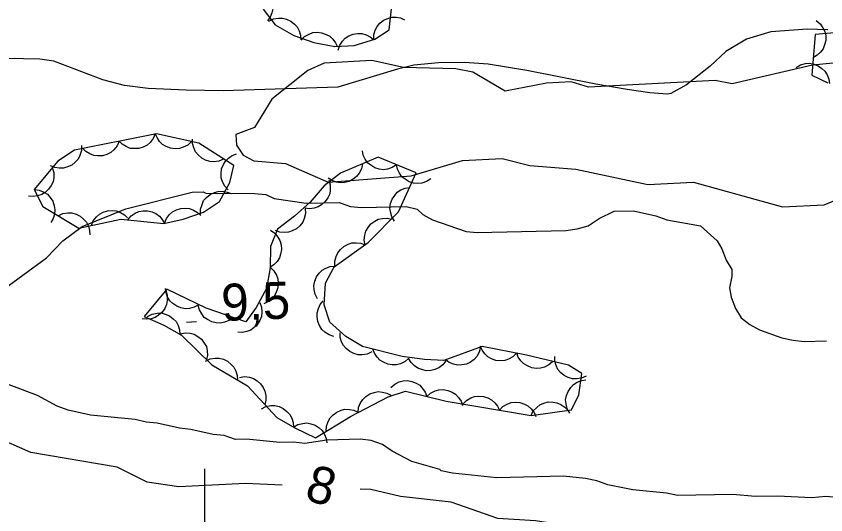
# Model space of a CAD drawing. Extents: x 336540 to 340074, y 5572036 to 5573747.
# Drawn here: x 337784.7 to 337850.4, y 5573406.3 to 5573446.7 of the extents above; entities that cross this region are included whole.
import ezdxf

# ---------------------------------------------------------------- set-up
doc = ezdxf.new("R2010")
doc.units = 0
for name, color, linetype in [('Niveau 2', 7, 'Continuous'), ('Niveau 22', 7, 'Continuous'), ('Niveau 3', 7, 'Continuous'), ('Niveau 44', 7, 'Continuous'), ('Niveau 61', 7, 'Continuous')]:
    doc.layers.add(name, color=color, linetype=linetype)

msp = doc.modelspace()

# ---------------------------------------------------------------- linework, layer by layer
at = {"layer": 'Niveau 2'}
for points in [[(337853.16, 5573443.11), (337849.29, 5573442.75), (337842.78, 5573441.22), (337841.39, 5573441.5), (337831.11, 5573440.97), (337829.72, 5573441.4), (337827.72, 5573441.29), (337824.36, 5573440.62), (337821.73, 5573442.17), (337820.36, 5573442.45), (337816.12, 5573442.56), (337813.55, 5573443.12), (337809.68, 5573442.91), (337808.35, 5573442.32), (337805.43, 5573439.98), (337804.03, 5573437.69), (337802.53, 5573437.11), (337802.58, 5573436.25), (337803.12, 5573435.43), (337803.98, 5573434.98), (337806.54, 5573434.77), (337810.01, 5573433.25), (337816.74, 5573433.76), (337820.91, 5573435.01), (337824.11, 5573435.18), (337826.35, 5573434.61), (337830.1, 5573434.3), (337835.92, 5573433.07), (337839.62, 5573433.26), (337846.84, 5573431.26), (337850.22, 5573431.42), (337853.52, 5573432.78)], [(337783.31, 5573424.31), (337787.18, 5573427.1), (337788.5, 5573428.48), (337790.05, 5573429.65), (337793.61, 5573431.08), (337798.98, 5573432.44), (337799.88, 5573432.47), (337800.1, 5573432.36), (337804.04, 5573432.34), (337804.94, 5573432.25), (337805.62, 5573431.93), (337808.22, 5573431.54), (337810.91, 5573431.6), (337811.82, 5573431.28), (337812.72, 5573431.19), (337816.32, 5573431.28), (337817.22, 5573431.07), (337817.68, 5573430.63), (337818.48, 5573430.2), (337821.2, 5573429.25), (337822.1, 5573429.16), (337829.29, 5573429.33), (337830.19, 5573429.46), (337831.08, 5573429.71), (337831.97, 5573430.29), (337833.19, 5573430.89), (337834.76, 5573430.92), (337836.57, 5573430.52), (337837.48, 5573430.2), (337840.19, 5573429.7), (337841.56, 5573428.49), (337841.92, 5573427.83), (337842.27, 5573426.93), (337842.74, 5573426.16), (337842.75, 5573425.6), (337842.55, 5573424.69), (337842.68, 5573423.91), (337843.04, 5573423.01), (337843.51, 5573422.24), (337844.19, 5573421.69), (337844.99, 5573421.26), (337846.8, 5573420.63), (337847.71, 5573420.42), (337848.61, 5573420.33), (337850.41, 5573420.37)], [(337851.26, 5573407.67), (337850.36, 5573407.76), (337849.24, 5573407.63), (337846.43, 5573407.78), (337844.63, 5573407.74), (337842.82, 5573407.92), (337838.33, 5573407.82), (337837.43, 5573408.02), (337834.72, 5573408.3), (337832.69, 5573408.7), (337831.78, 5573409.02), (337830.88, 5573409.22), (337829.08, 5573409.4), (337823.68, 5573409.27), (337820.08, 5573409.64), (337819.17, 5573409.84), (337819.06, 5573409.95), (337816.8, 5573410.58), (337815.2, 5573411.44), (337814.4, 5573411.98), (337813.5, 5573412.3), (337812.59, 5573412.39), (337809.9, 5573412.33), (337808.11, 5573412.06), (337807.2, 5573412.15), (337806.08, 5573412.12), (337803.38, 5573412.4), (337802.48, 5573412.38), (337801.57, 5573412.69), (337800.67, 5573412.78), (337798.86, 5573413.19), (337797.96, 5573413.28), (337796.15, 5573413.69), (337795.25, 5573413.78), (337794.35, 5573413.99), (337790.74, 5573414.35), (337788.93, 5573414.76), (337788.02, 5573415.08), (337786.43, 5573415.94), (337782.46, 5573417.42)], [(337806.28, 5573408.66), (337803.3, 5573408.8), (337797.9, 5573408.52), (337795.32, 5573408.91), (337792.9, 5573410.13), (337785.9, 5573411.31), (337781.75, 5573413.12), (337777.01, 5573412.87), (337774.96, 5573413.45), (337772.24, 5573413.65), (337765.82, 5573413.67), (337761.29, 5573412.94), (337757.61, 5573411.72), (337753.07, 5573410.99), (337750.21, 5573411), (337743.29, 5573410.65), (337730.33, 5573412.19)], [(337925.24, 5573400.99), (337915.45, 5573400.16), (337912.91, 5573400.52), (337904.61, 5573400.43), (337901.56, 5573400.29), (337897.83, 5573400.77), (337890.06, 5573400.55), (337882.07, 5573400.98), (337877.64, 5573401.6), (337869.54, 5573401.34), (337868.16, 5573401.62), (337860.56, 5573401.06), (337856.29, 5573401.85), (337852.68, 5573402.86), (337843.49, 5573403.91), (337840.63, 5573403.76), (337838.23, 5573404.17), (337835.86, 5573404.38), (337826.81, 5573405.77), (337823.77, 5573405.96), (337819.97, 5573407.29), (337815.86, 5573407.76), (337813.46, 5573408.32), (337812.6, 5573408.35)]]:
    msp.add_lwpolyline(points, dxfattribs=at)
at = {"layer": 'Niveau 22'}
msp.add_lwpolyline([(337850.52, 5573445.61), (337848.84, 5573445.66), (337845.9, 5573445.44), (337843.92, 5573444.86), (337842.24, 5573443.86), (337840.98, 5573442.66), (337839.07, 5573441.15), (337837.8, 5573440.45), (337837.49, 5573440.4), (337836.1, 5573440.49), (337834.25, 5573440.76), (337831.72, 5573441.19), (337826.12, 5573442.31), (337822.98, 5573442.83), (337821.06, 5573442.96), (337818.96, 5573442.92), (337816.96, 5573442.75), (337815.62, 5573442.43), (337810.79, 5573440.95), (337801.5, 5573440.67), (337798.48, 5573440.7), (337795.42, 5573440.85), (337793.49, 5573441.1), (337791.74, 5573441.55), (337787.77, 5573443.06), (337786.63, 5573443.23), (337778.67, 5573443.39)], dxfattribs=at)
at = {"layer": 'Niveau 3'}
msp.add_line((337798.53, 5573421.9), (337799.33, 5573421.94), dxfattribs=at)
at = {"layer": 'Niveau 44'}
for points in [[(337804.05, 5573449.16), (337804.46, 5573449.06), (337804.81, 5573448.85), (337805.07, 5573448.65), (337805.27, 5573448.36), (337805.43, 5573448.03), (337805.5, 5573447.65), (337805.53, 5573447.32), (337805.45, 5573446.98), (337805.31, 5573446.64), (337805.1, 5573446.35)], [(337804.75, 5573447.28), (337805.71, 5573446.01), (337807.22, 5573445.14), (337808.84, 5573444.58), (337810.56, 5573444.26), (337812.12, 5573444.35), (337813.8, 5573444.85), (337814.96, 5573445.61), (337815.13, 5573447.32)], [(337805.19, 5573446.31), (337805.57, 5573446.49), (337805.97, 5573446.55), (337806.3, 5573446.56), (337806.64, 5573446.47), (337806.98, 5573446.31), (337807.27, 5573446.07), (337807.5, 5573445.84), (337807.66, 5573445.52), (337807.77, 5573445.17), (337807.79, 5573444.81)], [(337813.7, 5573444.79), (337813.71, 5573445.2), (337813.83, 5573445.59), (337813.97, 5573445.89), (337814.21, 5573446.15), (337814.5, 5573446.38), (337814.85, 5573446.53), (337815.16, 5573446.63), (337815.51, 5573446.63), (337815.88, 5573446.57), (337816.21, 5573446.43)], [(337849.57, 5573446.36), (337849.9, 5573446.1), (337850.13, 5573445.76), (337850.28, 5573445.47), (337850.35, 5573445.12), (337850.35, 5573444.75), (337850.26, 5573444.38), (337850.15, 5573444.07), (337849.93, 5573443.8), (337849.66, 5573443.54), (337849.35, 5573443.37)], [(337807.81, 5573444.77), (337808.1, 5573445.07), (337808.46, 5573445.26), (337808.77, 5573445.38), (337809.12, 5573445.41), (337809.48, 5573445.37), (337809.84, 5573445.24), (337810.14, 5573445.1), (337810.39, 5573444.85), (337810.61, 5573444.55), (337810.76, 5573444.22)], [(337851.4, 5573445.4), (337849.49, 5573445.24), (337849.24, 5573441.94), (337850.52, 5573441.32)], [(337810.81, 5573443.96), (337810.94, 5573444.36), (337811.17, 5573444.69), (337811.39, 5573444.94), (337811.69, 5573445.12), (337812.03, 5573445.26), (337812.41, 5573445.31), (337812.74, 5573445.31), (337813.08, 5573445.21), (337813.41, 5573445.04), (337813.69, 5573444.82)], [(337847.95, 5573442.56), (337848.32, 5573442.77), (337848.71, 5573442.87), (337849.04, 5573442.9), (337849.39, 5573442.83), (337849.73, 5573442.7), (337850.04, 5573442.48), (337850.29, 5573442.26), (337850.47, 5573441.96), (337850.6, 5573441.61), (337850.65, 5573441.26)], [(337786.17, 5573432.66), (337786.88, 5573431.27), (337789.8, 5573429.51), (337793.19, 5573430.24), (337796.68, 5573429.9), (337798.25, 5573430.24), (337799.91, 5573430.81), (337801.2, 5573431.68), (337802.04, 5573433.22), (337802.35, 5573434.59), (337799.53, 5573436.41), (337796.08, 5573437.18), (337789.44, 5573435.85), (337788.08, 5573434.96), (337786.17, 5573432.66)], [(337795.99, 5573437.16), (337795.83, 5573436.78), (337795.57, 5573436.46), (337795.33, 5573436.24), (337795.01, 5573436.09), (337794.66, 5573435.98), (337794.28, 5573435.97), (337793.95, 5573435.99), (337793.62, 5573436.13), (337793.31, 5573436.32), (337793.05, 5573436.57)], [(337798.92, 5573436.55), (337798.62, 5573436.26), (337798.25, 5573436.08), (337797.94, 5573435.97), (337797.59, 5573435.96), (337797.22, 5573436.01), (337796.87, 5573436.15), (337796.58, 5573436.31), (337796.34, 5573436.56), (337796.13, 5573436.86), (337795.99, 5573437.2)], [(337790.01, 5573436.22), (337790.01, 5573435.81), (337789.88, 5573435.42), (337789.74, 5573435.12), (337789.5, 5573434.86), (337789.21, 5573434.63), (337788.86, 5573434.48), (337788.55, 5573434.38), (337788.2, 5573434.38), (337787.83, 5573434.44), (337787.5, 5573434.58)], [(337793.05, 5573436.57), (337792.89, 5573436.19), (337792.63, 5573435.88), (337792.39, 5573435.65), (337792.07, 5573435.5), (337791.72, 5573435.39), (337791.33, 5573435.38), (337791.01, 5573435.41), (337790.68, 5573435.54), (337790.37, 5573435.73), (337790.11, 5573435.98)], [(337801.53, 5573435.12), (337801.14, 5573434.96), (337800.74, 5573434.91), (337800.41, 5573434.92), (337800.07, 5573435.03), (337799.75, 5573435.2), (337799.46, 5573435.46), (337799.25, 5573435.71), (337799.11, 5573436.03), (337799.01, 5573436.39), (337799.01, 5573436.75)], [(337801.9, 5573432.62), (337801.62, 5573432.92), (337801.44, 5573433.29), (337801.33, 5573433.6), (337801.32, 5573433.95), (337801.37, 5573434.32), (337801.52, 5573434.67), (337801.67, 5573434.96), (337801.93, 5573435.2), (337802.23, 5573435.41), (337802.57, 5573435.55)], [(337815.56, 5573434.66), (337815.21, 5573434.43), (337814.82, 5573434.31), (337814.49, 5573434.26), (337814.14, 5573434.31), (337813.79, 5573434.42), (337813.47, 5573434.62), (337813.21, 5573434.82), (337813.01, 5573435.11), (337812.85, 5573435.44), (337812.78, 5573435.8)], [(337826.46, 5573414.31), (337829.73, 5573414.78), (337830.32, 5573416), (337830.58, 5573417.73), (337829.5, 5573418.4), (337826.1, 5573419.21), (337822.49, 5573419.92), (337819.38, 5573418.77), (337817.82, 5573418.86), (337816.01, 5573419.11), (337812.79, 5573419.93), (337811.44, 5573420.74), (337810.13, 5573421.89), (337809.69, 5573423.31), (337809.8, 5573425.05), (337810.49, 5573426.37), (337813.24, 5573428.35), (337815.72, 5573430.84), (337817.13, 5573434.02), (337814.07, 5573435.27), (337811, 5573433.99), (337809.68, 5573432.96), (337808.55, 5573431.62), (337807.29, 5573430.48), (337805.89, 5573429.43), (337805.32, 5573428.04), (337805.3, 5573426.29), (337805.01, 5573424.63), (337804.17, 5573423.09), (337803.32, 5573421.93), (337800.11, 5573423.02), (337796.93, 5573424.57), (337795.08, 5573422.35), (337796.67, 5573421.64), (337798.11, 5573420.85), (337800.58, 5573418.43), (337803.46, 5573416.72), (337805.85, 5573414.15), (337807.3, 5573413.32), (337808.99, 5573412.52), (337811.82, 5573414.23), (337814.87, 5573415.84), (337816.29, 5573416.29), (337819.57, 5573415.47), (337826.46, 5573414.31)], [(337787.64, 5573434.43), (337787.76, 5573434.03), (337787.75, 5573433.62), (337787.7, 5573433.29), (337787.55, 5573432.97), (337787.34, 5573432.67), (337787.05, 5573432.42), (337786.79, 5573432.24), (337786.45, 5573432.13), (337786.08, 5573432.09), (337785.72, 5573432.12)], [(337812.78, 5573434.73), (337812.7, 5573434.32), (337812.51, 5573433.97), (337812.31, 5573433.7), (337812.03, 5573433.49), (337811.71, 5573433.31), (337811.33, 5573433.23), (337811.01, 5573433.19), (337810.66, 5573433.25), (337810.32, 5573433.38), (337810.01, 5573433.58)], [(337818.33, 5573433.53), (337817.99, 5573433.3), (337817.6, 5573433.18), (337817.27, 5573433.13), (337816.92, 5573433.17), (337816.57, 5573433.28), (337816.24, 5573433.48), (337815.99, 5573433.68), (337815.79, 5573433.97), (337815.63, 5573434.31), (337815.56, 5573434.66)], [(337810.07, 5573433.42), (337810.18, 5573433.02), (337810.18, 5573432.61), (337810.13, 5573432.29), (337809.98, 5573431.97), (337809.76, 5573431.67), (337809.47, 5573431.42), (337809.2, 5573431.24), (337808.86, 5573431.14), (337808.49, 5573431.09), (337808.14, 5573431.13)], [(337786.17, 5573432.66), (337786.58, 5573432.61), (337786.96, 5573432.44), (337787.24, 5573432.27), (337787.47, 5573432.01), (337787.67, 5573431.7), (337787.78, 5573431.33), (337787.85, 5573431.01), (337787.81, 5573430.66), (337787.71, 5573430.3), (337787.53, 5573429.99)], [(337799.66, 5573430.64), (337799.66, 5573431.06), (337799.78, 5573431.45), (337799.91, 5573431.75), (337800.14, 5573432.01), (337800.43, 5573432.24), (337800.78, 5573432.4), (337801.09, 5573432.5), (337801.44, 5573432.51), (337801.81, 5573432.45), (337802.14, 5573432.32)], [(337815.39, 5573430.09), (337815.17, 5573430.44), (337815.06, 5573430.84), (337815.02, 5573431.16), (337815.07, 5573431.51), (337815.19, 5573431.86), (337815.4, 5573432.18), (337815.61, 5573432.43), (337815.91, 5573432.62), (337816.25, 5573432.77), (337816.6, 5573432.83)], [(337790.81, 5573429.73), (337790.96, 5573430.11), (337791.22, 5573430.43), (337791.46, 5573430.66), (337791.77, 5573430.82), (337792.12, 5573430.93), (337792.51, 5573430.94), (337792.83, 5573430.92), (337793.16, 5573430.8), (337793.48, 5573430.61), (337793.74, 5573430.36)], [(337796.73, 5573429.91), (337796.89, 5573430.3), (337797.14, 5573430.62), (337797.38, 5573430.84), (337797.7, 5573431), (337798.05, 5573431.11), (337798.43, 5573431.13), (337798.76, 5573431.11), (337799.09, 5573430.98), (337799.41, 5573430.8), (337799.67, 5573430.55)], [(337808.14, 5573431.12), (337808.16, 5573430.7), (337808.06, 5573430.3), (337807.94, 5573430), (337807.72, 5573429.72), (337807.44, 5573429.47), (337807.1, 5573429.3), (337806.8, 5573429.18), (337806.45, 5573429.16), (337806.08, 5573429.2), (337805.74, 5573429.32)], [(337788.11, 5573430.53), (337788.49, 5573430.7), (337788.89, 5573430.76), (337789.22, 5573430.76), (337789.56, 5573430.66), (337789.89, 5573430.5), (337790.18, 5573430.25), (337790.41, 5573430.01), (337790.56, 5573429.69), (337790.66, 5573429.34), (337790.68, 5573428.98)], [(337793.75, 5573430.19), (337794.02, 5573430.51), (337794.36, 5573430.73), (337794.65, 5573430.88), (337795, 5573430.93), (337795.37, 5573430.93), (337795.74, 5573430.83), (337796.04, 5573430.71), (337796.32, 5573430.49), (337796.56, 5573430.21), (337796.74, 5573429.89)], [(337813.02, 5573428.13), (337812.94, 5573428.54), (337812.98, 5573428.95), (337813.06, 5573429.27), (337813.24, 5573429.57), (337813.47, 5573429.86), (337813.79, 5573430.08), (337814.07, 5573430.24), (337814.42, 5573430.31), (337814.79, 5573430.32), (337815.14, 5573430.26)], [(337805.33, 5573429.35), (337805.68, 5573429.11), (337805.93, 5573428.79), (337806.1, 5573428.51), (337806.19, 5573428.17), (337806.21, 5573427.8), (337806.15, 5573427.42), (337806.05, 5573427.11), (337805.86, 5573426.82), (337805.6, 5573426.55), (337805.3, 5573426.35)], [(337810.56, 5573426.42), (337810.54, 5573426.83), (337810.65, 5573427.23), (337810.78, 5573427.53), (337811, 5573427.8), (337811.28, 5573428.04), (337811.63, 5573428.21), (337811.93, 5573428.33), (337812.28, 5573428.34), (337812.65, 5573428.29), (337812.99, 5573428.17)], [(337805.31, 5573426.35), (337805.61, 5573426.06), (337805.81, 5573425.7), (337805.93, 5573425.4), (337805.96, 5573425.05), (337805.93, 5573424.68), (337805.8, 5573424.32), (337805.66, 5573424.02), (337805.42, 5573423.77), (337805.12, 5573423.54), (337804.79, 5573423.39)], [(337809.14, 5573423.78), (337808.94, 5573424.15), (337808.86, 5573424.55), (337808.84, 5573424.88), (337808.92, 5573425.22), (337809.06, 5573425.56), (337809.29, 5573425.87), (337809.51, 5573426.11), (337809.82, 5573426.28), (337810.17, 5573426.4), (337810.53, 5573426.44)], [(337796.84, 5573424.47), (337796.96, 5573424.07), (337796.95, 5573423.66), (337796.91, 5573423.33), (337796.76, 5573423.01), (337796.55, 5573422.71), (337796.26, 5573422.46), (337795.99, 5573422.28), (337795.65, 5573422.17), (337795.28, 5573422.13), (337794.92, 5573422.16)], [(337799.51, 5573423.31), (337799.14, 5573423.11), (337798.75, 5573423.01), (337798.42, 5573422.98), (337798.07, 5573423.05), (337797.73, 5573423.18), (337797.42, 5573423.41), (337797.17, 5573423.62), (337796.99, 5573423.93), (337796.86, 5573424.27), (337796.81, 5573424.63)], [(337802.31, 5573422.27), (337801.98, 5573422.02), (337801.6, 5573421.88), (337801.28, 5573421.81), (337800.93, 5573421.83), (337800.57, 5573421.92), (337800.23, 5573422.1), (337799.96, 5573422.28), (337799.75, 5573422.56), (337799.57, 5573422.89), (337799.47, 5573423.24)], [(337804.47, 5573423.49), (337804.61, 5573423.1), (337804.63, 5573422.69), (337804.6, 5573422.36), (337804.47, 5573422.04), (337804.28, 5573421.72), (337804, 5573421.45), (337803.75, 5573421.25), (337803.42, 5573421.13), (337803.05, 5573421.06), (337802.69, 5573421.07)], [(337810.48, 5573420.74), (337810.09, 5573420.87), (337809.75, 5573421.09), (337809.5, 5573421.31), (337809.31, 5573421.61), (337809.17, 5573421.95), (337809.12, 5573422.33), (337809.11, 5573422.66), (337809.21, 5573422.99), (337809.37, 5573423.33), (337809.6, 5573423.61)], [(337795.36, 5573422.36), (337795.73, 5573422.55), (337796.13, 5573422.62), (337796.46, 5573422.64), (337796.8, 5573422.55), (337797.14, 5573422.4), (337797.44, 5573422.17), (337797.67, 5573421.94), (337797.84, 5573421.63), (337797.95, 5573421.28), (337797.99, 5573420.92)], [(337798.01, 5573420.95), (337798.42, 5573421.03), (337798.82, 5573420.99), (337799.15, 5573420.92), (337799.45, 5573420.74), (337799.74, 5573420.51), (337799.96, 5573420.2), (337800.13, 5573419.92), (337800.2, 5573419.57), (337800.22, 5573419.2), (337800.15, 5573418.85)], [(337813.55, 5573419.48), (337813.17, 5573419.3), (337812.76, 5573419.24), (337812.43, 5573419.24), (337812.1, 5573419.34), (337811.76, 5573419.5), (337811.47, 5573419.75), (337811.25, 5573419.99), (337811.1, 5573420.3), (337810.99, 5573420.66), (337810.97, 5573421.02)], [(337822.35, 5573419.87), (337822.25, 5573419.46), (337822.05, 5573419.11), (337821.84, 5573418.85), (337821.55, 5573418.65), (337821.22, 5573418.49), (337820.84, 5573418.42), (337820.52, 5573418.4), (337820.17, 5573418.48), (337819.83, 5573418.62), (337819.54, 5573418.83)], [(337825.29, 5573419.37), (337824.99, 5573419.08), (337824.63, 5573418.88), (337824.32, 5573418.77), (337823.97, 5573418.75), (337823.61, 5573418.79), (337823.25, 5573418.92), (337822.96, 5573419.07), (337822.71, 5573419.32), (337822.49, 5573419.62), (337822.35, 5573419.95)], [(337816.55, 5573418.97), (337816.24, 5573418.69), (337815.87, 5573418.52), (337815.55, 5573418.43), (337815.2, 5573418.42), (337814.84, 5573418.48), (337814.49, 5573418.64), (337814.21, 5573418.8), (337813.97, 5573419.06), (337813.77, 5573419.37), (337813.64, 5573419.71)], [(337828.22, 5573418.71), (337827.91, 5573418.42), (337827.54, 5573418.25), (337827.23, 5573418.15), (337826.87, 5573418.14), (337826.51, 5573418.19), (337826.16, 5573418.34), (337825.87, 5573418.5), (337825.63, 5573418.76), (337825.42, 5573419.06), (337825.3, 5573419.4)], [(337800.07, 5573418.74), (337800.44, 5573418.91), (337800.85, 5573418.97), (337801.18, 5573418.98), (337801.52, 5573418.88), (337801.85, 5573418.72), (337802.14, 5573418.47), (337802.37, 5573418.24), (337802.52, 5573417.92), (337802.62, 5573417.56), (337802.65, 5573417.2)], [(337819.55, 5573418.76), (337819.3, 5573418.43), (337818.97, 5573418.19), (337818.67, 5573418.04), (337818.33, 5573417.97), (337817.96, 5573417.95), (337817.59, 5573418.04), (337817.28, 5573418.15), (337817, 5573418.36), (337816.74, 5573418.62), (337816.55, 5573418.93)], [(337830.93, 5573417.51), (337830.55, 5573417.34), (337830.14, 5573417.29), (337829.81, 5573417.3), (337829.48, 5573417.4), (337829.15, 5573417.57), (337828.86, 5573417.82), (337828.64, 5573418.06), (337828.49, 5573418.38), (337828.39, 5573418.74), (337828.38, 5573419.1)], [(337802.82, 5573417.41), (337803.23, 5573417.48), (337803.63, 5573417.42), (337803.95, 5573417.33), (337804.25, 5573417.14), (337804.52, 5573416.9), (337804.73, 5573416.58), (337804.88, 5573416.29), (337804.94, 5573415.94), (337804.94, 5573415.57), (337804.86, 5573415.22)], [(337815.09, 5573416.59), (337815.4, 5573416.87), (337815.76, 5573417.04), (337816.08, 5573417.14), (337816.43, 5573417.15), (337816.8, 5573417.09), (337817.15, 5573416.93), (337817.43, 5573416.77), (337817.67, 5573416.51), (337817.87, 5573416.2), (337818, 5573415.86)], [(337829.6, 5573414.51), (337829.39, 5573414.87), (337829.3, 5573415.26), (337829.26, 5573415.59), (337829.33, 5573415.94), (337829.46, 5573416.28), (337829.68, 5573416.6), (337829.9, 5573416.84), (337830.2, 5573417.02), (337830.55, 5573417.16), (337830.9, 5573417.21)], [(337812.44, 5573414.56), (337812.48, 5573414.97), (337812.64, 5573415.34), (337812.81, 5573415.63), (337813.07, 5573415.87), (337813.38, 5573416.07), (337813.74, 5573416.19), (337814.06, 5573416.26), (337814.41, 5573416.22), (337814.77, 5573416.12), (337815.09, 5573415.96)], [(337818, 5573415.86), (337818.31, 5573416.14), (337818.68, 5573416.31), (337818.99, 5573416.41), (337819.34, 5573416.42), (337819.71, 5573416.36), (337820.06, 5573416.21), (337820.34, 5573416.04), (337820.58, 5573415.78), (337820.78, 5573415.47), (337820.91, 5573415.14)], [(337820.93, 5573415.24), (337821.22, 5573415.54), (337821.57, 5573415.74), (337821.88, 5573415.87), (337822.23, 5573415.9), (337822.6, 5573415.87), (337822.96, 5573415.74), (337823.25, 5573415.6), (337823.51, 5573415.36), (337823.74, 5573415.07), (337823.89, 5573414.74)], [(337823.89, 5573414.74), (337824.17, 5573415.05), (337824.53, 5573415.25), (337824.84, 5573415.37), (337825.19, 5573415.4), (337825.55, 5573415.37), (337825.92, 5573415.25), (337826.21, 5573415.11), (337826.47, 5573414.87), (337826.7, 5573414.57), (337826.84, 5573414.25)], [(337826.46, 5573414.31), (337826.64, 5573414.69), (337826.92, 5573414.98), (337827.17, 5573415.19), (337827.5, 5573415.33), (337827.86, 5573415.42), (337828.24, 5573415.41), (337828.56, 5573415.36), (337828.88, 5573415.21), (337829.19, 5573415), (337829.43, 5573414.74)], [(337804.59, 5573414.87), (337804.96, 5573415.06), (337805.36, 5573415.12), (337805.69, 5573415.13), (337806.03, 5573415.04), (337806.37, 5573414.89), (337806.66, 5573414.64), (337806.89, 5573414.41), (337807.05, 5573414.1), (337807.16, 5573413.74), (337807.19, 5573413.38)], [(337809.85, 5573413.04), (337809.87, 5573413.46), (337810.01, 5573413.84), (337810.16, 5573414.13), (337810.4, 5573414.38), (337810.7, 5573414.6), (337811.06, 5573414.74), (337811.37, 5573414.83), (337811.73, 5573414.82), (337812.09, 5573414.74), (337812.42, 5573414.59)], [(337807.19, 5573413.37), (337807.54, 5573413.59), (337807.94, 5573413.68), (337808.27, 5573413.72), (337808.61, 5573413.65), (337808.96, 5573413.53), (337809.27, 5573413.31), (337809.52, 5573413.09), (337809.7, 5573412.79), (337809.84, 5573412.45), (337809.9, 5573412.09)]]:
    msp.add_lwpolyline(points, dxfattribs=at)
at = {"layer": 'Niveau 61'}
msp.add_lwpolyline([(337800, 5573390), (337800, 5573410)], dxfattribs=at)

# ---------------------------------------------------------------- texts
at = {"layer": 'Niveau 2'}
msp.add_text('8', height=3, rotation=344.91281, dxfattribs=at).set_placement((337808, 5573407.5))
at = {"layer": 'Niveau 3'}
msp.add_text('9,5    ', height=2.9999, rotation=2.27627, dxfattribs=at).set_placement((337801.4, 5573421.98))

doc.saveas('drawing.dxf')
